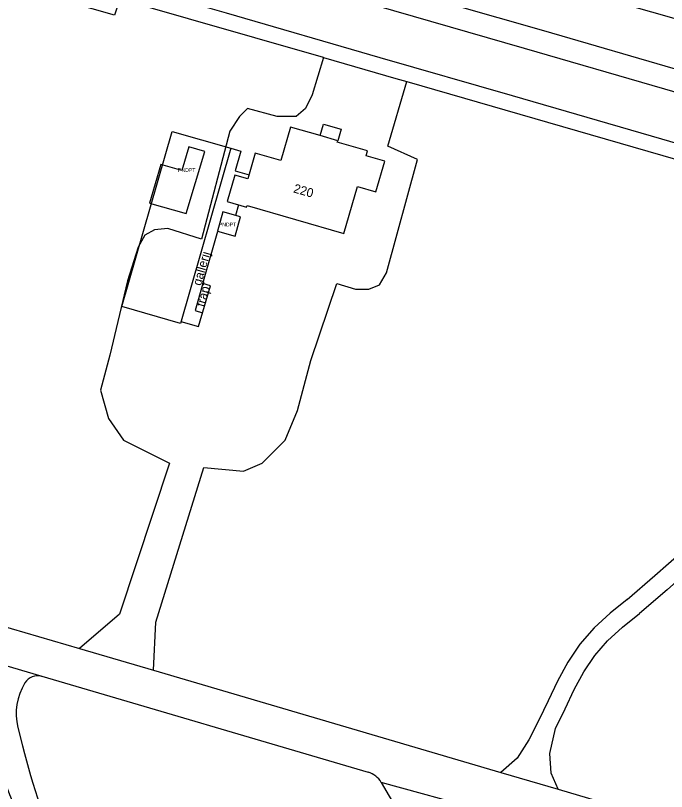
# Model space of a CAD drawing. Extents: x 194485 to 197793, y 468269 to 470822.
# Drawn here: x 197573 to 197660.2, y 469096.9 to 469200.8 of the extents above; entities that cross this region are included whole.
import ezdxf

# ---------------------------------------------------------------- set-up
doc = ezdxf.new("R2010")
doc.units = 0
for name, color, linetype in [('BAG plantopografie panden grensvlak pand', 7, 'Continuous'), ('BAG plantopografie panden kenmerkpunt', 7, 'Continuous'), ('BAG plantopografie panden lijnelement overig', 7, 'Continuous'), ('BAG plantopografie panden tekst opmerking', 7, 'Continuous'), ('BGT grensvlak begroeid terreindeel', 7, 'Continuous'), ('BGT grensvlak gebouwinstallatie plus 1', 7, 'Continuous'), ('BGT grensvlak onbegroeid terreindeel', 7, 'Continuous'), ('BGT grensvlak pand op maaiveld', 7, 'Continuous'), ('BGT grensvlak wegdeel', 7, 'Continuous'), ('BGT tekst huisnummerreeks', 7, 'Continuous')]:
    doc.layers.add(name, color=color, linetype=linetype)

msp = doc.modelspace()

# ---------------------------------------------------------------- linework, layer by layer
at = {"layer": 'BAG plantopografie panden grensvlak pand'}
for p, q in [((197600.8, 469174.49), (197600.06, 469171.92)), ((197603.16, 469173.81), (197600.8, 469174.49)), ((197602.42, 469171.24), (197603.16, 469173.81)), ((197600.06, 469171.92), (197602.42, 469171.24))]:
    msp.add_line(p, q, dxfattribs=at)
msp.add_lwpolyline([(197601.86, 469183.01), (197595.11, 469159.56), (197587.27, 469161.81), (197594.02, 469185.27), (197601.86, 469183.01)], dxfattribs=at)
at = {"layer": 'BAG plantopografie panden lijnelement overig'}
for p, q in [((197601.86, 469183.01), (197603.22, 469182.62)), ((197603.22, 469182.62), (197602.46, 469179.98)), ((197602.46, 469179.98), (197604.3, 469179.46)), ((197602.91, 469175.42), (197602.5, 469173.99)), ((197598.11, 469164.9), (197600.13, 469171.9)), ((197598.11, 469164.9), (197597.07, 469161.27)), ((197597.54, 469159.13), (197599.12, 469164.6)), ((197599.12, 469164.6), (197598.11, 469164.9)), ((197597.07, 469161.27), (197598.08, 469160.98)), ((197595.19, 469159.8), (197597.54, 469159.13))]:
    msp.add_line(p, q, dxfattribs=at)
at = {"layer": 'BGT grensvlak begroeid terreindeel'}
for points in [[(197614.25, 469195.16), (197586.99, 469203.02), (197586.29, 469200.81), (197580.33, 469202.54)], [(197625.42, 469191.93), (197672.81, 469178.23), (197682.05, 469175.32), (197691.2, 469172.1), (197699.79, 469168.77)]]:
    msp.add_lwpolyline(points, dxfattribs=at)
at = {"layer": 'BGT grensvlak gebouwinstallatie plus 1'}
for p, q in [((197613.82, 469184.7), (197614.26, 469186.23)), ((197614.26, 469186.23), (197616.61, 469185.56)), ((197616.61, 469185.56), (197616.17, 469184.02))]:
    msp.add_line(p, q, dxfattribs=at)
at = {"layer": 'BGT grensvlak onbegroeid terreindeel'}
for points in [[(197614.25, 469195.16), (197612.75, 469190.15), (197611.85, 469188.35), (197610.59, 469187.27), (197608.06, 469187.27), (197604.09, 469188.35), (197603.01, 469187.27), (197601.74, 469185.28), (197597.95, 469170.84), (197593.44, 469172.28), (197591.63, 469172.1), (197590.37, 469171.38), (197589.47, 469169.75), (197588.02, 469165.24), (197585.68, 469155.31), (197584.42, 469150.61), (197585.5, 469146.82), (197587.48, 469143.93), (197593.65, 469140.85), (197586.94, 469120.64), (197581.61, 469116.02)], [(197614.25, 469195.16), (197623.95, 469192.36), (197625.42, 469191.93)], [(197591.49, 469113.12), (197591.82, 469119.56), (197598.25, 469140.24), (197603.55, 469139.78), (197606.07, 469140.86), (197609.14, 469143.93), (197610.77, 469147.9), (197612.57, 469154.58), (197616.07, 469164.88), (197618.53, 469164.15), (197620.33, 469164.15), (197621.78, 469164.7), (197622.68, 469166.32), (197626.83, 469181.49), (197622.86, 469183.29), (197625.42, 469191.93)]]:
    msp.add_lwpolyline(points, dxfattribs=at)
at = {"layer": 'BGT grensvlak pand op maaiveld'}
msp.add_line((197616.17, 469184.02), (197613.82, 469184.7), dxfattribs=at)
for points in [[(197613.82, 469184.7), (197609.84, 469185.83), (197608.55, 469181.35), (197605.12, 469182.33), (197604.14, 469178.9), (197602.4, 469179.4), (197601.39, 469175.86)], [(197601.39, 469175.86), (197603.98, 469175.12), (197604.04, 469175.32), (197617.01, 469171.61), (197618.8, 469177.88), (197621.28, 469177.16), (197622.46, 469181.27), (197619.97, 469181.98), (197620.16, 469182.66), (197616.11, 469183.81), (197616.17, 469184.02)], [(197590.96, 469175.67), (197595.9, 469174.26), (197598.38, 469182.58), (197596.26, 469183.19), (197595.32, 469180.03), (197592.5, 469180.83), (197590.96, 469175.67)]]:
    msp.add_lwpolyline(points, dxfattribs=at)
at = {"layer": 'BGT grensvlak wegdeel'}
for p, q in [((197463.1, 469150.86), (197581.61, 469116.02)), ((197563.52, 469116.13), (197576.56, 469112.3)), ((197581.61, 469116.02), (197591.49, 469113.12)), ((197576.56, 469112.3), (197620.26, 469099.45)), ((197591.49, 469113.12), (197638.01, 469099.44)), ((197573.33, 469105.46), (197573.96, 469102.98)), ((197638.01, 469099.44), (197645.7, 469097.18)), ((197637.36, 469093.88), (197622, 469098.09)), ((197622, 469098.09), (197650.94, 469048.96)), ((197645.7, 469097.18), (197659.7, 469093.07))]:
    msp.add_line(p, q, dxfattribs=at)
for points in [[(197705.62, 469187.53), (197702.63, 469188.4), (197684, 469193.76), (197664.33, 469199.49), (197645.69, 469204.86), (197627.01, 469210.29), (197606.43, 469216.25), (197586.02, 469222.16)], [(197703.64, 469181.35), (197700.31, 469182.31), (197681.76, 469187.7), (197662.45, 469193.27), (197643.77, 469198.71), (197625.11, 469204.1), (197604.55, 469210.04), (197584.21, 469215.92)], [(197702.79, 469178.43), (197698.56, 469179.67), (197678.22, 469185.61), (197659.98, 469190.93), (197641.19, 469196.35), (197623.7, 469201.41), (197602.97, 469207.4), (197583.38, 469213.07)], [(197581.57, 469206.82), (197601.25, 469201.13), (197621.83, 469195.17), (197639.51, 469190.07), (197658.15, 469184.68), (197674.86, 469179.81)], [(197654.92, 469122.6), (197658.63, 469125.79), (197662.3, 469129.02), (197665.9, 469132.33), (197669.38, 469135.76), (197672.68, 469139.36), (197675.78, 469143.14), (197678.59, 469147.14), (197681.17, 469151.3), (197684.09, 469155.22), (197687.63, 469158.61), (197692.16, 469160.38), (197697.06, 469160.7), (197701.91, 469160.08), (197706.68, 469158.99), (197711.49, 469158.19)], [(197672.78, 469135.77), (197671.17, 469134.03), (197667.62, 469130.52), (197663.97, 469127.16), (197660.27, 469123.9), (197656.55, 469120.7)], [(197654.92, 469122.6), (197652.66, 469120.76), (197650.51, 469118.81), (197648.6, 469116.62), (197646.96, 469114.21), (197645.6, 469111.64), (197644.36, 469109.01), (197643.09, 469106.41), (197641.76, 469103.8), (197640.2, 469101.35), (197638.01, 469099.44)], [(197645.7, 469097.18), (197644.76, 469099.35), (197644.57, 469101.95), (197645.33, 469105.29), (197646.61, 469107.93), (197647.84, 469110.52), (197649.11, 469112.92), (197650.58, 469115.09), (197652.3, 469117.06), (197654.29, 469118.87), (197656.55, 469120.7)]]:
    msp.add_lwpolyline(points, dxfattribs=at)
for centre, radius, start, end in [((197576, 469110.37), 2, 73.6776, 148.8185), ((197581.17, 469107.25), 8.04, 148.8805, 192.8856), ((197950.21, 469246.87), 406.8, 200.5408, 204.6607), ((197680.77, 469130.42), 110.28, 194.4061, 203.001), ((197619.41, 469096.57), 3, 30.4953, 73.6135)]:
    msp.add_arc(centre, radius, start, end, dxfattribs=at)

# ---------------------------------------------------------------- texts
at = {"layer": 'BAG plantopografie panden kenmerkpunt'}
for p in [(197594.79, 469179.84), (197600.25, 469172.54)]:
    msp.add_text('PNDPT', height=0.5, dxfattribs=at).set_placement(p)
at = {"layer": 'BAG plantopografie panden tekst opmerking'}
for s, p in [('gallerij', (197597.85, 469164.52)), ('trap', (197598.32, 469161.69))]:
    msp.add_text(s, height=1.2, rotation=74.1931, dxfattribs=at).set_placement(p)
at = {"layer": 'BGT tekst huisnummerreeks'}
msp.add_text('220', height=1.2, rotation=344.1, dxfattribs=at).set_placement((197610.15, 469177.11))

doc.saveas('drawing.dxf')
